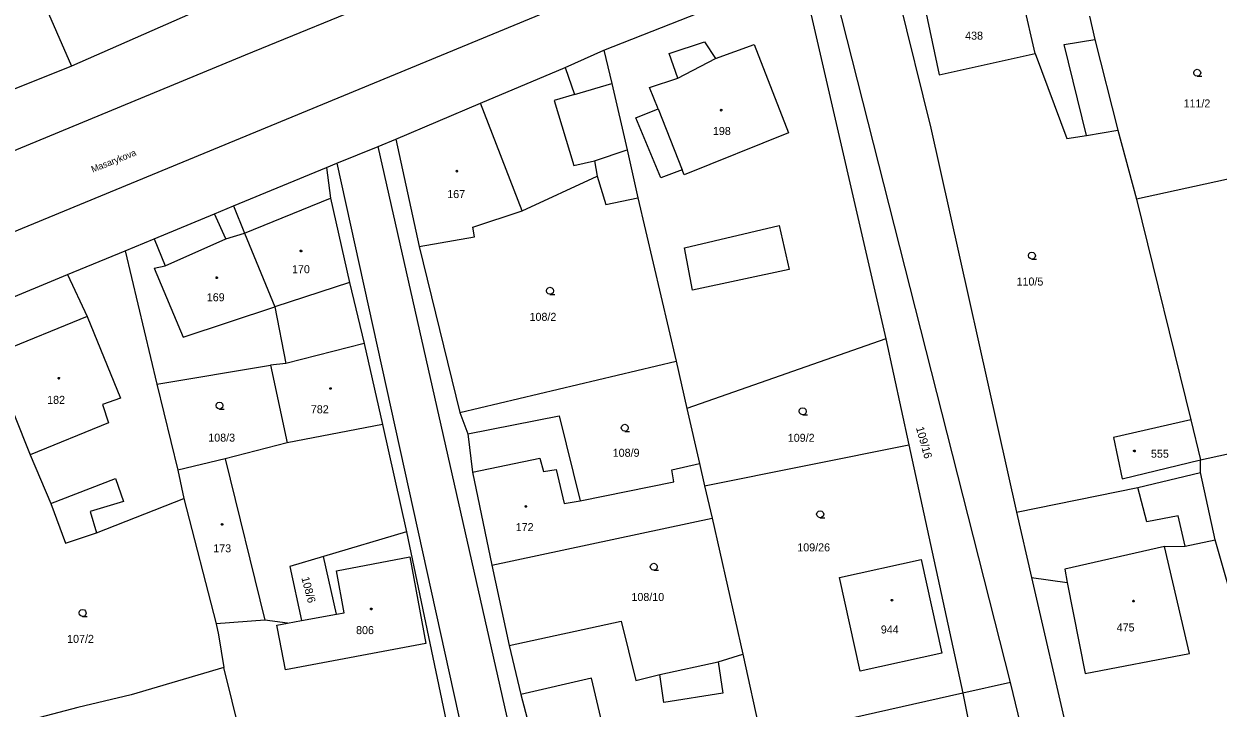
# Model space of a CAD drawing. Extents: x -757994 to -755874, y -1047691 to -1046119.
# Drawn here: x -756636.5 to -756509.7, y -1046918.6 to -1046845.9 of the extents above; entities that cross this region are included whole.
import ezdxf

# ---------------------------------------------------------------- set-up
doc = ezdxf.new("R2010")
doc.units = 0
doc.layers.add('katastrální mapa', color=7, linetype='Continuous')

msp = doc.modelspace()

# ---------------------------------------------------------------- linework, layer by layer
at = {"layer": 'katastrální mapa'}
for p, q in [((-756612.98, -1046849.23), (-756440.95, -1046778.5)), ((-756698.86, -1046893.31), (-756546.19, -1046830.24)), ((-756545.15, -1046837.07), (-756540.22, -1046857.01)), ((-756574.93, -1046848.73), (-756553.98, -1046840.46)), ((-756553.98, -1046840.46), (-756545, -1046879.4)), ((-756531.78, -1046915.9), (-756551.17, -1046839.38)), ((-756635.5, -1046841.17), (-756631.46, -1046850.41)), ((-756541.49, -1046841.19), (-756539.35, -1046851.35)), ((-756529.15, -1046849.09), (-756530.38, -1046843.69)), ((-756618.82, -1046844.86), (-756631.46, -1046850.41)), ((-756523.38, -1046845.12), (-756522.81, -1046847.6)), ((-756568.02, -1046849.08), (-756564.25, -1046847.83)), ((-756564.25, -1046847.83), (-756563.1, -1046849.6)), ((-756563.1, -1046849.6), (-756558.98, -1046848.12)), ((-756558.98, -1046848.12), (-756555.32, -1046857.52)), ((-756526.05, -1046848.13), (-756522.81, -1046847.6)), ((-756522.81, -1046847.6), (-756520.36, -1046857.21)), ((-756745.69, -1046904.09), (-756612.98, -1046849.23)), ((-756579.05, -1046850.56), (-756574.93, -1046848.73)), ((-756574.93, -1046848.73), (-756574.11, -1046852.27)), ((-756567.09, -1046851.7), (-756568.02, -1046849.08)), ((-756539.35, -1046851.35), (-756529.15, -1046849.09)), ((-756529.15, -1046849.09), (-756525.78, -1046858.11)), ((-756523.69, -1046857.8), (-756526.05, -1046848.13)), ((-756631.46, -1046850.41), (-756656.63, -1046860.48)), ((-756588.05, -1046854.37), (-756579.05, -1046850.56)), ((-756579.05, -1046850.56), (-756578.06, -1046853.43)), ((-756567.09, -1046851.7), (-756563.1, -1046849.6)), ((-756570.09, -1046852.68), (-756567.09, -1046851.7)), ((-756578.06, -1046853.43), (-756574.11, -1046852.27)), ((-756574.11, -1046852.27), (-756572.46, -1046859.3)), ((-756569.19, -1046854.97), (-756570.09, -1046852.68)), ((-756597.02, -1046858.19), (-756588.05, -1046854.37)), ((-756583.6, -1046865.78), (-756588.05, -1046854.37)), ((-756578.06, -1046853.43), (-756580.22, -1046854.09)), ((-756580.22, -1046854.09), (-756578.13, -1046860.99)), ((-756571.56, -1046855.91), (-756569.19, -1046854.97)), ((-756569.19, -1046854.97), (-756566.62, -1046861.43)), ((-756568.88, -1046862.29), (-756571.56, -1046855.91)), ((-756598.91, -1046858.96), (-756597.02, -1046858.19)), ((-756597.02, -1046858.19), (-756594.54, -1046869.59)), ((-756555.32, -1046857.52), (-756566.42, -1046861.96)), ((-756540.22, -1046857.01), (-756531.14, -1046897.8)), ((-756525.78, -1046858.11), (-756523.69, -1046857.8)), ((-756523.69, -1046857.8), (-756520.36, -1046857.21)), ((-756520.36, -1046857.21), (-756518.37, -1046864.54)), ((-756603.28, -1046860.72), (-756598.91, -1046858.96)), ((-756558.92, -1047036.01), (-756598.91, -1046858.96)), ((-756575.93, -1046860.49), (-756572.46, -1046859.3)), ((-756572.46, -1046859.3), (-756571.34, -1046864.42)), ((-756604.39, -1046861.2), (-756603.28, -1046860.72)), ((-756603.28, -1046860.72), (-756564.51, -1047036.98)), ((-756578.13, -1046860.99), (-756575.93, -1046860.49)), ((-756575.93, -1046860.49), (-756575.64, -1046862.11)), ((-756498.95, -1046860.3), (-756518.37, -1046864.54)), ((-756614.27, -1046865.28), (-756604.39, -1046861.2)), ((-756604.39, -1046861.2), (-756603.96, -1046864.46)), ((-756566.62, -1046861.43), (-756568.88, -1046862.29)), ((-756566.42, -1046861.96), (-756566.62, -1046861.43)), ((-756583.6, -1046865.78), (-756575.64, -1046862.11)), ((-756575.64, -1046862.11), (-756574.74, -1046865.13)), ((-756613.08, -1046868.17), (-756603.96, -1046864.46)), ((-756603.96, -1046864.46), (-756601.95, -1046873.39)), ((-756574.74, -1046865.13), (-756571.34, -1046864.42)), ((-756571.34, -1046864.42), (-756567.28, -1046881.77)), ((-756518.37, -1046864.54), (-756512.61, -1046887.98)), ((-756616.29, -1046866.12), (-756614.27, -1046865.28)), ((-756614.27, -1046865.28), (-756613.08, -1046868.17)), ((-756588.84, -1046867.54), (-756583.6, -1046865.78)), ((-756622.7, -1046868.77), (-756616.29, -1046866.12)), ((-756615.07, -1046868.76), (-756616.29, -1046866.12)), ((-756615.07, -1046868.76), (-756613.08, -1046868.17)), ((-756613.08, -1046868.17), (-756609.89, -1046875.99)), ((-756588.66, -1046868.55), (-756588.84, -1046867.54)), ((-756566.38, -1046869.73), (-756556.33, -1046867.36)), ((-756556.33, -1046867.36), (-756555.26, -1046872.03)), ((-756625.78, -1046870.04), (-756622.7, -1046868.77)), ((-756622.7, -1046868.77), (-756621.51, -1046871.65)), ((-756621.51, -1046871.65), (-756615.07, -1046868.76)), ((-756594.54, -1046869.59), (-756588.66, -1046868.55)), ((-756594.54, -1046869.59), (-756590.22, -1046887.21)), ((-756631.89, -1046872.57), (-756625.78, -1046870.04)), ((-756625.78, -1046870.04), (-756622.41, -1046884.22)), ((-756565.53, -1046874.23), (-756566.38, -1046869.73)), ((-756622.69, -1046871.89), (-756621.51, -1046871.65)), ((-756622.69, -1046871.89), (-756619.61, -1046879.21)), ((-756555.26, -1046872.03), (-756565.53, -1046874.23)), ((-756646.95, -1046878.79), (-756631.89, -1046872.57)), ((-756631.89, -1046872.57), (-756629.81, -1046877.01)), ((-756601.95, -1046873.39), (-756609.89, -1046875.99)), ((-756601.95, -1046873.39), (-756600.38, -1046879.88)), ((-756619.61, -1046879.21), (-756609.89, -1046875.99)), ((-756609.89, -1046875.99), (-756608.69, -1046882.01)), ((-756629.81, -1046877.01), (-756640.05, -1046881.22)), ((-756629.81, -1046877.01), (-756626.26, -1046885.68)), ((-756545, -1046879.4), (-756566.12, -1046886.81)), ((-756545, -1046879.4), (-756542.56, -1046890.64)), ((-756600.38, -1046879.88), (-756608.69, -1046882.01)), ((-756600.38, -1046879.88), (-756598.43, -1046888.49)), ((-756640.05, -1046881.22), (-756635.85, -1046891.7)), ((-756622.41, -1046884.22), (-756610.34, -1046882.18)), ((-756608.69, -1046882.01), (-756610.34, -1046882.18)), ((-756610.34, -1046882.18), (-756608.57, -1046890.43)), ((-756590.22, -1046887.21), (-756567.28, -1046881.77)), ((-756567.28, -1046881.77), (-756566.12, -1046886.81)), ((-756511.6, -1046892.25), (-756469.12, -1046883.06)), ((-756622.41, -1046884.22), (-756620.16, -1046893.36)), ((-756626.26, -1046885.68), (-756628.19, -1046886.36)), ((-756628.19, -1046886.36), (-756627.55, -1046888.33)), ((-756590.22, -1046887.21), (-756589.4, -1046889.5)), ((-756566.12, -1046886.81), (-756564.79, -1046892.63)), ((-756627.55, -1046888.33), (-756635.85, -1046891.7)), ((-756598.43, -1046888.49), (-756608.57, -1046890.43)), ((-756598.43, -1046888.49), (-756595.9, -1046899.9)), ((-756589.4, -1046889.5), (-756579.7, -1046887.58)), ((-756579.7, -1046887.58), (-756577.46, -1046896.61)), ((-756512.61, -1046887.98), (-756520.83, -1046889.87)), ((-756512.61, -1046887.98), (-756511.6, -1046892.25)), ((-756589.4, -1046889.5), (-756588.88, -1046893.57)), ((-756520.83, -1046889.87), (-756519.89, -1046894.25)), ((-756608.57, -1046890.43), (-756615.16, -1046892.14)), ((-756564.24, -1046894.99), (-756542.56, -1046890.64)), ((-756542.56, -1046890.64), (-756536.82, -1046917.03)), ((-756635.85, -1046891.7), (-756633.65, -1046896.89)), ((-756615.16, -1046892.14), (-756620.16, -1046893.36)), ((-756615.16, -1046892.14), (-756610.94, -1046909.27)), ((-756588.88, -1046893.57), (-756581.75, -1046892.06)), ((-756581.75, -1046892.06), (-756581.35, -1046893.48)), ((-756519.89, -1046894.25), (-756511.6, -1046892.25)), ((-756511.6, -1046893.6), (-756511.6, -1046892.25)), ((-756620.16, -1046893.36), (-756619.53, -1046896.36)), ((-756588.88, -1046893.57), (-756586.85, -1046903.44)), ((-756581.35, -1046893.48), (-756580.01, -1046893.28)), ((-756580.01, -1046893.28), (-756579.15, -1046896.9)), ((-756567.72, -1046893.32), (-756564.79, -1046892.63)), ((-756567.52, -1046894.58), (-756567.72, -1046893.32)), ((-756564.79, -1046892.63), (-756564.24, -1046894.99)), ((-756518.23, -1046895.2), (-756511.6, -1046893.6)), ((-756510.04, -1046900.76), (-756511.6, -1046893.6)), ((-756633.65, -1046896.89), (-756626.79, -1046894.22)), ((-756626.79, -1046894.22), (-756625.94, -1046896.68)), ((-756577.46, -1046896.61), (-756567.52, -1046894.58)), ((-756564.24, -1046894.99), (-756563.43, -1046898.44)), ((-756531.14, -1046897.8), (-756518.23, -1046895.2)), ((-756517.3, -1046898.82), (-756518.23, -1046895.2)), ((-756633.65, -1046896.89), (-756632.11, -1046901.11)), ((-756625.94, -1046896.68), (-756629.49, -1046897.75)), ((-756628.8, -1046899.99), (-756619.53, -1046896.36)), ((-756619.53, -1046896.36), (-756616.1, -1046909.67)), ((-756579.15, -1046896.9), (-756577.46, -1046896.61)), ((-756629.49, -1046897.75), (-756628.8, -1046899.99)), ((-756586.85, -1046903.44), (-756563.43, -1046898.44)), ((-756563.43, -1046898.44), (-756560.2, -1046912.9)), ((-756531.14, -1046897.8), (-756529.52, -1046904.75)), ((-756513.96, -1046898.19), (-756517.3, -1046898.82)), ((-756513.21, -1046901.43), (-756513.96, -1046898.19)), ((-756632.11, -1046901.11), (-756628.8, -1046899.99)), ((-756595.9, -1046899.9), (-756604.72, -1046902.52)), ((-756595.9, -1046899.9), (-756591.53, -1046920.69)), ((-756513.21, -1046901.43), (-756510.04, -1046900.76)), ((-756506.1, -1046914.56), (-756510.04, -1046900.76)), ((-756604.72, -1046902.52), (-756608.3, -1046903.59)), ((-756603.34, -1046908.65), (-756604.72, -1046902.52)), ((-756603.34, -1046904.04), (-756595.55, -1046902.54)), ((-756595.55, -1046902.54), (-756593.85, -1046911.75)), ((-756515.41, -1046901.46), (-756525.98, -1046903.85)), ((-756515.41, -1046901.46), (-756513.21, -1046901.43)), ((-756512.75, -1046912.81), (-756515.41, -1046901.46)), ((-756608.3, -1046903.59), (-756607.04, -1046909.33)), ((-756586.85, -1046903.44), (-756584.98, -1046911.96)), ((-756525.98, -1046903.85), (-756525.75, -1046905.26)), ((-756602.51, -1046908.5), (-756603.34, -1046904.04)), ((-756529.52, -1046904.75), (-756519.99, -1046946.13)), ((-756529.52, -1046904.75), (-756525.75, -1046905.26)), ((-756525.75, -1046905.26), (-756523.82, -1046914.96)), ((-756607.04, -1046909.33), (-756603.34, -1046908.65)), ((-756603.34, -1046908.65), (-756602.51, -1046908.5)), ((-756610.94, -1046909.27), (-756616.1, -1046909.67)), ((-756616.1, -1046909.67), (-756615.84, -1046910.85)), ((-756608.54, -1046909.61), (-756610.94, -1046909.27)), ((-756609.65, -1046909.82), (-756608.54, -1046909.61)), ((-756609.59, -1046910.15), (-756609.65, -1046909.82)), ((-756608.76, -1046914.54), (-756609.59, -1046910.15)), ((-756608.54, -1046909.61), (-756607.04, -1046909.33)), ((-756584.98, -1046911.96), (-756573.12, -1046909.38)), ((-756573.12, -1046909.38), (-756571.55, -1046915.68)), ((-756615.84, -1046910.85), (-756615.3, -1046914.3)), ((-756593.85, -1046911.75), (-756608.76, -1046914.54)), ((-756584.98, -1046911.96), (-756583.74, -1046917.16)), ((-756568.99, -1046915.04), (-756562.81, -1046913.7)), ((-756562.81, -1046913.7), (-756560.2, -1046912.9)), ((-756562.81, -1046913.7), (-756562.29, -1046917.02)), ((-756560.2, -1046912.9), (-756558.23, -1046921.84)), ((-756523.82, -1046914.96), (-756512.75, -1046912.81)), ((-756615.3, -1046914.3), (-756625.14, -1046917.2)), ((-756613.43, -1046921.73), (-756615.3, -1046914.3)), ((-756571.55, -1046915.68), (-756568.99, -1046915.04)), ((-756568.57, -1046918.03), (-756568.99, -1046915.04)), ((-756576.26, -1046915.43), (-756583.74, -1046917.16)), ((-756573.98, -1046925.11), (-756576.26, -1046915.43)), ((-756531.78, -1046915.9), (-756536.82, -1046917.03)), ((-756524.1, -1046947.17), (-756531.78, -1046915.9)), ((-756625.14, -1046917.2), (-756630.78, -1046918.54)), ((-756583.74, -1046917.16), (-756581.2, -1046926.8)), ((-756562.29, -1046917.02), (-756568.57, -1046918.03)), ((-756536.82, -1046917.03), (-756558.23, -1046921.84)), ((-756536.82, -1046917.03), (-756535.4, -1046924.06)), ((-756630.78, -1046918.54), (-756638.18, -1046920.5))]:
    msp.add_line(p, q, dxfattribs=at)
for points in [[(-756511.93, -1046851.49), (-756512.12, -1046851.44), (-756512.26, -1046851.3), (-756512.31, -1046851.12), (-756512.26, -1046850.94), (-756512.12, -1046850.8), (-756511.94, -1046850.75), (-756511.75, -1046850.8), (-756511.61, -1046850.94), (-756511.57, -1046851.12), (-756511.61, -1046851.32), (-756511.75, -1046851.45), (-756511.94, -1046851.5), (-756511.44, -1046851.5)], [(-756529.49, -1046870.92), (-756529.68, -1046870.87), (-756529.82, -1046870.74), (-756529.86, -1046870.55), (-756529.82, -1046870.37), (-756529.68, -1046870.23), (-756529.49, -1046870.18), (-756529.31, -1046870.23), (-756529.18, -1046870.37), (-756529.12, -1046870.56), (-756529.18, -1046870.75), (-756529.31, -1046870.88), (-756529.5, -1046870.93), (-756529, -1046870.93)], [(-756580.65, -1046874.66), (-756580.84, -1046874.61), (-756580.98, -1046874.48), (-756581.03, -1046874.29), (-756580.98, -1046874.11), (-756580.84, -1046873.97), (-756580.66, -1046873.92), (-756580.47, -1046873.97), (-756580.34, -1046874.11), (-756580.29, -1046874.3), (-756580.34, -1046874.49), (-756580.47, -1046874.62), (-756580.66, -1046874.67), (-756580.16, -1046874.67)], [(-756615.75, -1046886.85), (-756615.94, -1046886.8), (-756616.08, -1046886.67), (-756616.12, -1046886.48), (-756616.08, -1046886.29), (-756615.94, -1046886.16), (-756615.76, -1046886.11), (-756615.57, -1046886.16), (-756615.44, -1046886.29), (-756615.39, -1046886.49), (-756615.44, -1046886.68), (-756615.57, -1046886.81), (-756615.76, -1046886.86), (-756615.26, -1046886.86)], [(-756553.82, -1046887.46), (-756554.01, -1046887.41), (-756554.15, -1046887.27), (-756554.2, -1046887.09), (-756554.15, -1046886.91), (-756554.01, -1046886.77), (-756553.83, -1046886.72), (-756553.64, -1046886.77), (-756553.5, -1046886.91), (-756553.46, -1046887.1), (-756553.5, -1046887.28), (-756553.64, -1046887.42), (-756553.83, -1046887.47), (-756553.33, -1046887.47)], [(-756572.71, -1046889.21), (-756572.9, -1046889.16), (-756573.03, -1046889.02), (-756573.09, -1046888.84), (-756573.03, -1046888.66), (-756572.9, -1046888.52), (-756572.72, -1046888.47), (-756572.53, -1046888.52), (-756572.4, -1046888.66), (-756572.35, -1046888.85), (-756572.4, -1046889.03), (-756572.53, -1046889.17), (-756572.72, -1046889.22), (-756572.22, -1046889.22)], [(-756551.97, -1046898.39), (-756552.16, -1046898.34), (-756552.29, -1046898.21), (-756552.35, -1046898.02), (-756552.29, -1046897.84), (-756552.16, -1046897.7), (-756551.98, -1046897.65), (-756551.79, -1046897.7), (-756551.66, -1046897.84), (-756551.6, -1046898.03), (-756551.66, -1046898.22), (-756551.79, -1046898.35), (-756551.98, -1046898.4), (-756551.48, -1046898.4)], [(-756569.63, -1046903.97), (-756569.82, -1046903.92), (-756569.96, -1046903.78), (-756570.01, -1046903.6), (-756569.96, -1046903.42), (-756569.82, -1046903.28), (-756569.64, -1046903.23), (-756569.45, -1046903.28), (-756569.32, -1046903.42), (-756569.27, -1046903.61), (-756569.32, -1046903.79), (-756569.45, -1046903.93), (-756569.64, -1046903.98), (-756569.14, -1046903.98)], [(-756630.28, -1046908.88), (-756630.47, -1046908.83), (-756630.6, -1046908.7), (-756630.66, -1046908.51), (-756630.6, -1046908.33), (-756630.47, -1046908.19), (-756630.29, -1046908.14), (-756630.1, -1046908.19), (-756629.97, -1046908.33), (-756629.92, -1046908.52), (-756629.97, -1046908.71), (-756630.1, -1046908.84), (-756630.29, -1046908.89), (-756629.79, -1046908.89)]]:
    msp.add_lwpolyline(points, dxfattribs=at)
for points in [[(-756562.48, -1046855.01), (-756562.43, -1046855.02), (-756562.41, -1046855.07), (-756562.4, -1046855.1), (-756562.41, -1046855.15), (-756562.45, -1046855.18), (-756562.48, -1046855.19), (-756562.52, -1046855.17), (-756562.55, -1046855.14), (-756562.57, -1046855.1), (-756562.55, -1046855.05), (-756562.51, -1046855.02)], [(-756590.55, -1046861.49), (-756590.5, -1046861.5), (-756590.48, -1046861.55), (-756590.47, -1046861.58), (-756590.48, -1046861.62), (-756590.52, -1046861.66), (-756590.55, -1046861.67), (-756590.6, -1046861.65), (-756590.62, -1046861.62), (-756590.64, -1046861.58), (-756590.62, -1046861.53), (-756590.59, -1046861.5)], [(-756607.1, -1046869.98), (-756607.05, -1046869.99), (-756607.02, -1046870.03), (-756607.01, -1046870.06), (-756607.02, -1046870.11), (-756607.07, -1046870.14), (-756607.1, -1046870.15), (-756607.15, -1046870.13), (-756607.18, -1046870.1), (-756607.19, -1046870.06), (-756607.18, -1046870.02), (-756607.14, -1046869.98)], [(-756616.05, -1046872.82), (-756616, -1046872.83), (-756615.98, -1046872.87), (-756615.97, -1046872.9), (-756615.98, -1046872.95), (-756616.02, -1046872.98), (-756616.05, -1046872.99), (-756616.1, -1046872.97), (-756616.12, -1046872.94), (-756616.14, -1046872.9), (-756616.12, -1046872.86), (-756616.09, -1046872.82)], [(-756632.8, -1046883.49), (-756632.75, -1046883.5), (-756632.73, -1046883.55), (-756632.72, -1046883.58), (-756632.73, -1046883.62), (-756632.77, -1046883.66), (-756632.8, -1046883.67), (-756632.85, -1046883.65), (-756632.88, -1046883.62), (-756632.89, -1046883.58), (-756632.88, -1046883.53), (-756632.84, -1046883.5)], [(-756603.96, -1046884.58), (-756603.91, -1046884.59), (-756603.89, -1046884.63), (-756603.88, -1046884.66), (-756603.89, -1046884.71), (-756603.93, -1046884.74), (-756603.96, -1046884.75), (-756604, -1046884.73), (-756604.03, -1046884.7), (-756604.04, -1046884.66), (-756604.03, -1046884.62), (-756603.99, -1046884.58)], [(-756518.61, -1046891.22), (-756518.56, -1046891.23), (-756518.53, -1046891.27), (-756518.52, -1046891.3), (-756518.53, -1046891.35), (-756518.58, -1046891.38), (-756518.61, -1046891.39), (-756518.66, -1046891.37), (-756518.69, -1046891.34), (-756518.7, -1046891.3), (-756518.69, -1046891.26), (-756518.65, -1046891.22)], [(-756583.23, -1046897.11), (-756583.18, -1046897.12), (-756583.16, -1046897.16), (-756583.15, -1046897.19), (-756583.16, -1046897.23), (-756583.2, -1046897.27), (-756583.23, -1046897.27), (-756583.27, -1046897.26), (-756583.3, -1046897.23), (-756583.32, -1046897.19), (-756583.3, -1046897.15), (-756583.26, -1046897.11)], [(-756615.48, -1046899.01), (-756615.43, -1046899.02), (-756615.41, -1046899.07), (-756615.4, -1046899.1), (-756615.41, -1046899.15), (-756615.45, -1046899.18), (-756615.48, -1046899.19), (-756615.52, -1046899.17), (-756615.55, -1046899.14), (-756615.57, -1046899.1), (-756615.55, -1046899.05), (-756615.51, -1046899.02)], [(-756549.92, -1046904.74), (-756541.24, -1046902.84), (-756539.05, -1046912.8), (-756547.73, -1046914.7)], [(-756544.36, -1046907.08), (-756544.31, -1046907.09), (-756544.28, -1046907.13), (-756544.27, -1046907.16), (-756544.28, -1046907.21), (-756544.33, -1046907.24), (-756544.36, -1046907.25), (-756544.41, -1046907.23), (-756544.44, -1046907.2), (-756544.45, -1046907.16), (-756544.44, -1046907.12), (-756544.4, -1046907.08)], [(-756518.71, -1046907.17), (-756518.66, -1046907.18), (-756518.64, -1046907.22), (-756518.62, -1046907.25), (-756518.64, -1046907.29), (-756518.68, -1046907.33), (-756518.71, -1046907.34), (-756518.75, -1046907.32), (-756518.78, -1046907.29), (-756518.79, -1046907.25), (-756518.78, -1046907.21), (-756518.74, -1046907.17)], [(-756599.64, -1046908), (-756599.59, -1046908.01), (-756599.57, -1046908.06), (-756599.55, -1046908.09), (-756599.57, -1046908.14), (-756599.6, -1046908.17), (-756599.64, -1046908.18), (-756599.69, -1046908.16), (-756599.72, -1046908.13), (-756599.73, -1046908.09), (-756599.72, -1046908.04), (-756599.68, -1046908.01)]]:
    msp.add_lwpolyline(points, close=True, dxfattribs=at)

# ---------------------------------------------------------------- texts
for s, p in [('438', (-756536.58, -1046847.61)), ('111/2', (-756513.39, -1046854.81)), ('198', (-756563.36, -1046857.74)), ('167', (-756591.57, -1046864.44)), ('170', (-756608.05, -1046872.42)), ('110/5', (-756531.12, -1046873.73)), ('169', (-756617.1, -1046875.4)), ('108/2', (-756582.83, -1046877.48)), ('182', (-756634.05, -1046886.3)), ('782', (-756606.05, -1046887.3)), ('108/3', (-756616.94, -1046890.31)), ('109/2', (-756555.41, -1046890.33)), ('108/9', (-756574, -1046891.92)), ('555', (-756516.85, -1046892.02)), ('172', (-756584.3, -1046899.82)), ('173', (-756616.41, -1046902.07)), ('109/26', (-756554.4, -1046901.97)), ('108/10', (-756572.01, -1046907.24)), ('806', (-756601.25, -1046910.76)), ('944', (-756545.53, -1046910.69)), ('475', (-756520.49, -1046910.48)), ('107/2', (-756631.93, -1046911.69))]:
    msp.add_text(s, height=0.85, dxfattribs=at).set_placement(p)
for s, height, rotation, p in [('Masarykova', 0.7, 21.6578, (-756629.21, -1046861.74)), ('109/16', 0.85, 285.5622, (-756541.81, -1046888.84)), ('108/6', 0.85, 285.1038, (-756607.07, -1046904.78))]:
    msp.add_text(s, height=height, rotation=rotation, dxfattribs=at).set_placement(p)

doc.saveas('drawing.dxf')
